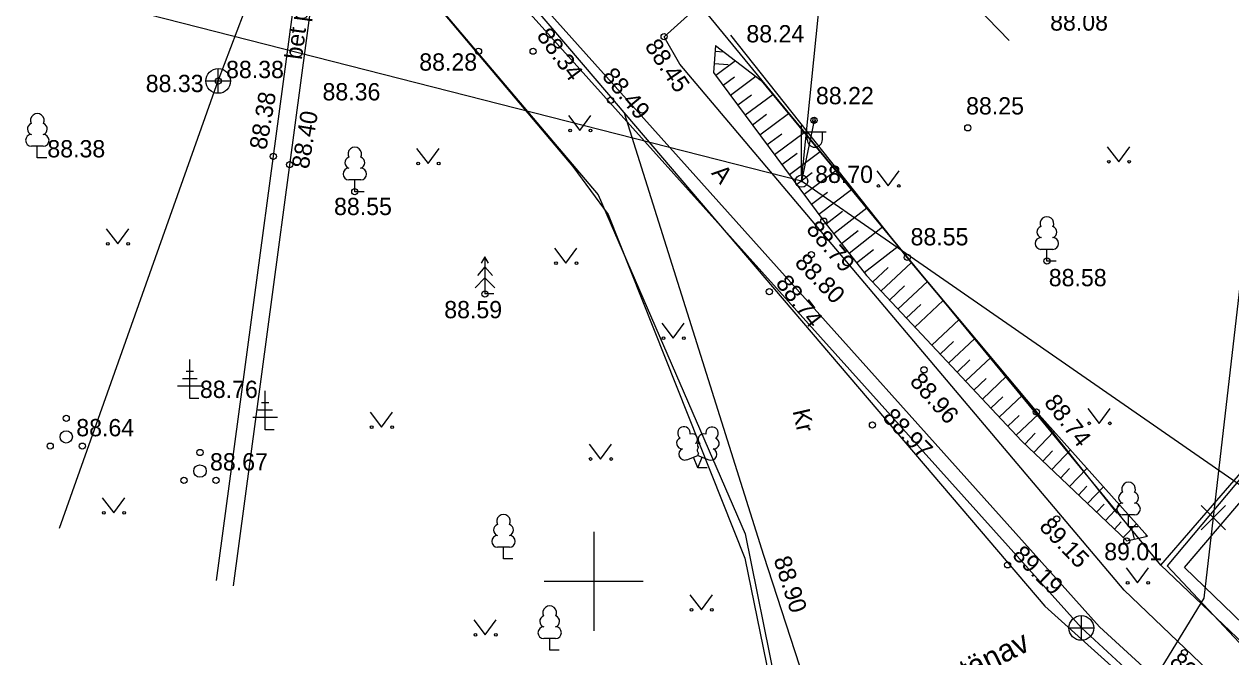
# Model space of a CAD drawing. Extents: x 648748 to 649126, y 6457789 to 6458252.
# Drawn here: x 648976.94 to 649025.8, y 6457996.94 to 6458022.55 of the extents above; entities that cross this region are included whole.
import ezdxf

# ---------------------------------------------------------------- set-up
doc = ezdxf.new("R2010")
doc.units = 0
for name, color, linetype in [('AED', 7, 'Continuous'), ('HALJASTUS', 7, 'Continuous'), ('KKAEV', 7, 'Continuous'), ('KORGUS-EH2000', 7, 'Continuous'), ('KTRASS', 7, 'Continuous'), ('MPOHULIIN', 7, 'Continuous'), ('PIIR', 7, 'Continuous'), ('POST', 7, 'Continuous'), ('PUU', 7, 'Continuous'), ('RELJEEF', 7, 'Continuous'), ('TEE', 7, 'Continuous'), ('VORK', 7, 'Continuous'), ('VTRASS', 7, 'Continuous')]:
    doc.layers.add(name, color=color, linetype=linetype)

msp = doc.modelspace()

# ---------------------------------------------------------------- linework, layer by layer
at = {"layer": 'AED'}
for points in [[(648989.465, 6458028.426), (648992.661, 6458024.491), (648999.161, 6458016.792), (649000.589, 6458014.851), (649006.117, 6458000.931), (649011.441, 6457974.934)], [(649031.864, 6458010.925), (649023.216, 6458000.624), (649028.027, 6457995.514), (649035.951, 6457988.021), (649039.394, 6457984.81)]]:
    msp.add_lwpolyline(points, dxfattribs=at)
at = {"layer": 'HALJASTUS'}
for p, q in [((648998.98, 6458018.853), (648999.444, 6458018.246)), ((648999.444, 6458018.246), (648999.889, 6458018.853)), ((648992.832, 6458017.52), (648993.296, 6458016.914)), ((648993.296, 6458016.914), (648993.741, 6458017.52)), ((649020.793, 6458017.59), (649021.257, 6458016.984)), ((649021.257, 6458016.984), (649021.702, 6458017.59)), ((649011.465, 6458016.608), (649011.928, 6458016.002)), ((649011.928, 6458016.002), (649012.374, 6458016.608)), ((648980.265, 6458014.27), (648980.729, 6458013.664)), ((648980.729, 6458013.664), (648981.174, 6458014.27)), ((648998.411, 6458013.482), (648998.875, 6458012.876)), ((648998.875, 6458012.876), (648999.32, 6458013.482)), ((649002.761, 6458010.446), (649003.224, 6458009.84)), ((649003.224, 6458009.84), (649003.67, 6458010.446)), ((648990.948, 6458006.845), (648991.412, 6458006.239)), ((648991.412, 6458006.239), (648991.857, 6458006.845)), ((649020.005, 6458007), (649020.468, 6458006.394)), ((649020.468, 6458006.394), (649020.914, 6458007)), ((648999.814, 6458005.557), (649000.278, 6458004.95)), ((649000.278, 6458004.95), (649000.723, 6458005.557)), ((648980.102, 6458003.378), (648980.566, 6458002.771)), ((648980.566, 6458002.771), (648981.011, 6458003.378)), ((649021.558, 6458000.549), (649022.021, 6457999.942)), ((649022.021, 6457999.942), (649022.467, 6458000.549)), ((649003.898, 6457999.458), (649004.361, 6457998.851)), ((649004.361, 6457998.851), (649004.807, 6457999.458)), ((648995.148, 6457998.441), (648995.611, 6457997.834)), ((648995.611, 6457997.834), (648996.057, 6457998.441))]:
    msp.add_line(p, q, dxfattribs=at)
msp.add_lwpolyline([(649021.2, 6458002.761), (649017.924, 6458006.857), (649012.699, 6458013.112), (649005.551, 6458022.099)], dxfattribs=at)
for centre in [(648999.043, 6458018.246), (648999.872, 6458018.246), (649020.856, 6458016.984), (649021.685, 6458016.984), (648992.895, 6458016.914), (648993.724, 6458016.914), (649011.527, 6458016.002), (649012.356, 6458016.002), (648980.328, 6458013.664), (648981.157, 6458013.664), (648998.474, 6458012.876), (648999.303, 6458012.876), (649002.823, 6458009.84), (649003.652, 6458009.84), (648991.011, 6458006.239), (648991.84, 6458006.239), (649020.067, 6458006.394), (649020.896, 6458006.394), (648999.877, 6458004.95), (649000.706, 6458004.95), (648980.165, 6458002.771), (648980.994, 6458002.771), (649021.62, 6457999.942), (649022.449, 6457999.942), (649003.96, 6457998.851), (649004.789, 6457998.851), (648995.21, 6457997.834), (648996.039, 6457997.834)]:
    msp.add_circle(centre, 0.055, dxfattribs=at)
at = {"layer": 'KKAEV'}
for p, q in [((648984.798, 6458019.752), (648984.798, 6458020.752)), ((648984.298, 6458020.252), (648985.298, 6458020.252)), ((649019.745, 6457997.612), (649019.745, 6457998.612)), ((649019.245, 6457998.112), (649020.245, 6457998.112))]:
    msp.add_line(p, q, dxfattribs=at)
for centre in [(648984.798, 6458020.252), (649019.745, 6457998.112)]:
    msp.add_circle(centre, 0.5, dxfattribs=at)
at = {"layer": 'KORGUS-EH2000'}
for centre in [(649002.852, 6458022.042), (648995.338, 6458021.451), (648997.548, 6458021.455), (648984.798, 6458020.252), (649000.688, 6458019.467), (649008.922, 6458018.658), (649015.148, 6458018.355), (648987.033, 6458017.201), (648987.69, 6458016.868), (648990.328, 6458015.771), (649009.318, 6458014.58), (649008.812, 6458013.221), (649012.699, 6458013.112), (649018.35, 6458012.962), (648995.598, 6458011.631), (649007.11, 6458011.725), (649013.377, 6458008.56), (649017.924, 6458006.857), (649011.287, 6458006.329), (649018.746, 6458002.527), (649021.584, 6458001.634), (649016.758, 6458000.666), (649023.92, 6457997.114)]:
    msp.add_circle(centre, 0.125, dxfattribs=at)
at = {"layer": 'KTRASS'}
for p, q in [((648984.798, 6458020.252), (648989.278, 6458032.064)), ((648989.278, 6458032.064), (649019.745, 6457998.112)), ((648978.376, 6458002.15), (648984.798, 6458020.252)), ((649019.745, 6457998.112), (649044.701, 6457975.239))]:
    msp.add_line(p, q, dxfattribs=at)
at = {"layer": 'MPOHULIIN'}
for p, q in [((649008.42, 6458016.198), (649009.948, 6458031.29)), ((649008.42, 6458016.198), (648966.776, 6458026.817)), ((649045.712, 6457990.322), (649008.42, 6458016.198))]:
    msp.add_line(p, q, dxfattribs=at)
at = {"layer": 'PIIR'}
for p, q in [((649022.96, 6458000.66), (648986.62, 6458044.87)), ((648977.45, 6458042.46), (649000.18, 6458015.64)), ((649022.96, 6458000.66), (649038.421, 6458018.473)), ((649000.18, 6458015.64), (649006.14, 6458001.92)), ((649006.14, 6458001.92), (649011.14, 6457977.12)), ((649065.03, 6457960.54), (649022.96, 6458000.66))]:
    msp.add_line(p, q, dxfattribs=at)
at = {"layer": 'POST'}
for p, q in [((649008.922, 6458018.658), (649008.42, 6458016.198)), ((649008.42, 6458016.448), (649008.42, 6458018.448)), ((649008.42, 6458018.198), (649009.42, 6458018.198)), ((649008.646, 6458017.877), (649008.646, 6458018.198)), ((649009.259, 6458017.877), (649009.259, 6458018.198))]:
    msp.add_line(p, q, dxfattribs=at)
for radius in [0.25, 0.0234]:
    msp.add_circle((649008.42, 6458016.198), radius, dxfattribs=at)
for centre, radius, start, end in [((649008.922, 6458018.658), 0.0625, 0, 180), ((649008.922, 6458018.658), 0.0625, 180, 0), ((649008.953, 6458017.877), 0.306, 180, 0)]:
    msp.add_arc(centre, radius, start, end, dxfattribs=at)
at = {"layer": 'PUU'}
for p, q in [((648977.714, 6458017.61), (648977.234, 6458017.61)), ((648977.474, 6458017.135), (648977.474, 6458017.61)), ((648977.854, 6458017.135), (648977.474, 6458017.135)), ((648990.568, 6458016.246), (648990.088, 6458016.246)), ((648990.328, 6458015.771), (648990.328, 6458016.246)), ((648990.708, 6458015.771), (648990.328, 6458015.771)), ((648995.598, 6458013.131), (648995.448, 6458012.881)), ((648995.748, 6458012.881), (648995.598, 6458013.131)), ((648995.598, 6458013.131), (648995.598, 6458011.631)), ((649018.59, 6458013.437), (649018.11, 6458013.437)), ((649018.35, 6458012.962), (649018.35, 6458013.437)), ((648995.598, 6458012.731), (648995.298, 6458012.381)), ((648995.898, 6458012.381), (648995.598, 6458012.731)), ((649018.73, 6458012.962), (649018.35, 6458012.962)), ((648995.598, 6458012.281), (648995.198, 6458011.881)), ((648995.998, 6458011.881), (648995.598, 6458012.281)), ((648995.958, 6458011.631), (648995.598, 6458011.631)), ((648983.651, 6458007.398), (648983.651, 6458008.973)), ((648983.951, 6458008.198), (648983.351, 6458008.198)), ((648983.801, 6458008.498), (648983.501, 6458008.498)), ((648984.151, 6458007.898), (648983.151, 6458007.898)), ((648986.701, 6458006.13), (648986.701, 6458007.705)), ((648984.011, 6458007.398), (648983.651, 6458007.398)), ((648986.851, 6458007.23), (648986.551, 6458007.23)), ((648987.001, 6458006.93), (648986.401, 6458006.93)), ((648987.201, 6458006.63), (648986.201, 6458006.63)), ((648987.061, 6458006.13), (648986.701, 6458006.13)), ((649003.772, 6458004.922), (649004.217, 6458005.097)), ((649004.212, 6458004.587), (649004.037, 6458005.027)), ((649004.212, 6458004.587), (649004.392, 6458005.027)), ((649004.217, 6458005.097), (649004.657, 6458004.917)), ((649004.592, 6458004.587), (649004.212, 6458004.587)), ((649021.898, 6458002.687), (649021.418, 6458002.687)), ((649021.658, 6458002.212), (649021.658, 6458002.687)), ((649022.038, 6458002.212), (649021.658, 6458002.212)), ((648996.589, 6458001.38), (648996.109, 6458001.38)), ((648996.349, 6458000.905), (648996.349, 6458001.38)), ((648996.729, 6458000.905), (648996.349, 6458000.905)), ((648998.459, 6457997.682), (648997.979, 6457997.682)), ((648998.219, 6457997.207), (648998.219, 6457997.682)), ((648998.599, 6457997.207), (648998.219, 6457997.207))]:
    msp.add_line(p, q, dxfattribs=at)
for points in [[(649039.41, 6457985.592), (649023.916, 6458000.565), (649032.315, 6458010.397)], [(649004.217, 6458005.592), (649004.197, 6458005.517), (649004.197, 6458005.497), (649004.207, 6458005.467), (649004.227, 6458005.432), (649004.232, 6458005.412), (649004.217, 6458005.377), (649004.192, 6458005.327), (649004.187, 6458005.302), (649004.192, 6458005.287), (649004.202, 6458005.257), (649004.237, 6458005.197), (649004.242, 6458005.177), (649004.237, 6458005.157), (649004.222, 6458005.122), (649004.217, 6458005.097)]]:
    msp.add_lwpolyline(points, dxfattribs=at)
for centre, radius in [((648978.645, 6458006.597), 0.125), ((648978.645, 6458005.847), 0.25), ((648977.995, 6458005.472), 0.125), ((648979.295, 6458005.472), 0.125), ((648984.06, 6458005.214), 0.125), ((648984.06, 6458004.464), 0.25), ((648983.41, 6458004.089), 0.125), ((648984.71, 6458004.089), 0.125)]:
    msp.add_circle(centre, radius, dxfattribs=at)
for centre, radius, start, end in [((648977.474, 6458018.655), 0.277, 332.58, 207.42), ((648977.304, 6458018.308), 0.233, 109.022, 253.142), ((648977.644, 6458018.308), 0.233, 286.851, 70.986), ((648977.236, 6458017.848), 0.238, 90.002, 269.395), ((648977.711, 6458017.848), 0.238, 270.605, 89.998), ((648990.328, 6458017.291), 0.277, 332.58, 207.42), ((648990.158, 6458016.943), 0.233, 109.022, 253.142), ((648990.498, 6458016.943), 0.233, 286.851, 70.986), ((648990.091, 6458016.483), 0.238, 90.002, 269.395), ((648990.566, 6458016.483), 0.238, 270.605, 89.998), ((649018.35, 6458014.482), 0.277, 332.58, 207.42), ((649018.18, 6458014.135), 0.233, 109.022, 253.142), ((649018.52, 6458014.135), 0.233, 286.851, 70.986), ((649018.112, 6458013.675), 0.238, 90.002, 269.395), ((649018.587, 6458013.675), 0.238, 270.605, 89.998), ((649003.655, 6458006.001), 0.256, 111.503, 232.517), ((649003.655, 6458006.001), 0.256, 350.486, 111.5), ((649004.791, 6458005.992), 0.256, 67.617, 188.631), ((649004.791, 6458005.992), 0.256, 306.6, 67.614), ((649003.581, 6458005.589), 0.224, 111.43, 274.499), ((649003.989, 6458005.75), 0.224, 308.504, 111.572), ((649004.452, 6458005.746), 0.225, 67.702, 230.513), ((649004.858, 6458005.58), 0.224, 264.618, 67.687), ((649003.685, 6458005.145), 0.237, 111.501, 291.5), ((649004.216, 6458005.354), 0.237, 66.766, 111.501), ((649004.747, 6458005.137), 0.238, 247.617, 67.616), ((649021.658, 6458003.732), 0.277, 332.58, 207.42), ((649021.488, 6458003.384), 0.233, 109.022, 253.142), ((649021.828, 6458003.384), 0.233, 286.851, 70.986), ((649021.421, 6458002.924), 0.238, 90.002, 269.395), ((649021.896, 6458002.924), 0.238, 270.605, 89.998), ((648996.349, 6458002.425), 0.277, 332.58, 207.42), ((648996.112, 6458001.617), 0.238, 90.002, 269.395), ((648996.179, 6458002.077), 0.233, 109.022, 253.142), ((648996.519, 6458002.077), 0.233, 286.851, 70.986), ((648996.587, 6458001.617), 0.238, 270.605, 89.998), ((648998.219, 6457998.727), 0.277, 332.58, 207.42), ((648998.049, 6457998.379), 0.233, 109.022, 253.142), ((648998.389, 6457998.379), 0.233, 286.851, 70.986), ((648997.982, 6457997.919), 0.238, 90.002, 269.395), ((648998.457, 6457997.919), 0.238, 270.605, 89.998)]:
    msp.add_arc(centre, radius, start, end, dxfattribs=at)
at = {"layer": 'RELJEEF'}
for p, q in [((649005.286, 6458021.416), (649004.911, 6458021.441)), ((649005.439, 6458020.905), (649004.877, 6458020.943)), ((649005.741, 6458021.066), (649004.941, 6458020.472)), ((649005.696, 6458020.41), (649005.24, 6458020.071)), ((649006.564, 6458020.432), (649005.538, 6458019.67)), ((649006.384, 6458019.676), (649005.836, 6458019.268)), ((649007.252, 6458019.697), (649006.134, 6458018.867)), ((649007.002, 6458018.889), (649006.432, 6458018.466)), ((649007.89, 6458018.926), (649006.73, 6458018.064)), ((649007.619, 6458018.101), (649007.028, 6458017.663)), ((649008.529, 6458018.154), (649007.327, 6458017.261)), ((649008.236, 6458017.314), (649007.625, 6458016.86)), ((649009.167, 6458017.383), (649007.923, 6458016.459)), ((649008.853, 6458016.527), (649008.221, 6458016.057)), ((649009.805, 6458016.611), (649008.519, 6458015.656)), ((649009.471, 6458015.74), (649008.817, 6458015.254)), ((649010.443, 6458015.839), (649009.115, 6458014.853)), ((649011.055, 6458015.1), (649009.725, 6458014.06)), ((649010.076, 6458014.97), (649009.417, 6458014.454)), ((649010.703, 6458014.19), (649010.032, 6458013.666)), ((649011.692, 6458014.329), (649010.34, 6458013.272)), ((649012.33, 6458013.558), (649010.956, 6458012.484)), ((649011.33, 6458013.411), (649010.648, 6458012.878)), ((649011.918, 6458012.703), (649011.288, 6458012.111)), ((649012.868, 6458012.909), (649011.631, 6458011.747)), ((649013.51, 6458012.14), (649012.316, 6458011.018)), ((649012.581, 6458011.954), (649011.973, 6458011.382)), ((649013.245, 6458011.205), (649012.658, 6458010.654)), ((649014.152, 6458011.372), (649013, 6458010.289)), ((649014.795, 6458010.603), (649013.685, 6458009.56)), ((649014.572, 6458009.707), (649014.027, 6458009.196)), ((649015.437, 6458009.834), (649014.37, 6458008.832)), ((649015.235, 6458008.958), (649014.712, 6458008.467)), ((649016.079, 6458009.065), (649015.054, 6458008.103)), ((649015.898, 6458008.21), (649015.397, 6458007.738)), ((649016.721, 6458008.297), (649015.739, 6458007.374)), ((649016.562, 6458007.461), (649016.081, 6458007.009)), ((649017.363, 6458007.528), (649016.424, 6458006.645)), ((649018.009, 6458006.762), (649017.108, 6458005.916)), ((649017.225, 6458006.712), (649016.766, 6458006.281)), ((649017.877, 6458005.999), (649017.457, 6458005.558)), ((649018.631, 6458006.067), (649017.819, 6458005.214)), ((649018.574, 6458005.281), (649018.182, 6458004.869)), ((649019.3, 6458005.32), (649018.544, 6458004.525)), ((649019.271, 6458004.563), (649018.907, 6458004.18)), ((649019.969, 6458004.572), (649019.269, 6458003.836)), ((649019.968, 6458003.845), (649019.631, 6458003.491)), ((649020.639, 6458003.825), (649019.994, 6458003.147)), ((649020.665, 6458003.127), (649020.356, 6458002.802)), ((649021.308, 6458003.077), (649020.718, 6458002.458)), ((649021.362, 6458002.408), (649021.081, 6458002.113)), ((649021.977, 6458002.33), (649021.443, 6458001.768)), ((649021.763, 6458002.202), (649021.881, 6458001.705)), ((649022.344, 6458001.92), (649022.368, 6458001.82))]:
    msp.add_line(p, q, dxfattribs=at)
for points in [[(649004.928, 6458021.691), (649004.854, 6458020.591), (649009.318, 6458014.58), (649011.044, 6458012.372), (649017.341, 6458005.668), (649021.584, 6458001.634), (649022.422, 6458001.833)], [(649004.928, 6458021.691), (649006.784, 6458020.264), (649012.699, 6458013.112), (649017.924, 6458006.857), (649022.422, 6458001.833)]]:
    msp.add_lwpolyline(points, dxfattribs=at)
at = {"layer": 'TEE'}
for points in [[(648949.689, 6457988.093), (648949.022, 6457989.19), (648951.214, 6457999.425), (648953.382, 6458008.934), (648954.806, 6458015.908), (648958.354, 6458027.992), (648959.727, 6458034.967), (648961.147, 6458039.663), (648962.725, 6458047.115), (648963.962, 6458052.11), (648965.802, 6458054.388), (648967.969, 6458055.624), (648969.67, 6458055.74), (648971.091, 6458054.761), (648978.388, 6458045.705), (649000.128, 6458020.255), (649018.273, 6457999), (649024.176, 6457993.684), (649043.03, 6457975.251)], [(648984.734, 6458000.036), (648988.678, 6458029.486), (648988.793, 6458030.326), (648989.47, 6458030.22), (648989.281, 6458028.76), (648985.407, 6457999.812)], [(649073.892, 6457980.444), (649075.277, 6457978.898), (649074.998, 6457977.546), (649073.91, 6457975.39), (649075.219, 6457973.916), (649077.682, 6457970.841), (649078.634, 6457968.92), (649078.21, 6457966.199), (649076.118, 6457962.885), (649072.987, 6457959.848), (649068.76, 6457959.373), (649065.353, 6457959.385), (649062.208, 6457961.227), (649055.218, 6457967.101), (649039.374, 6457982.53), (649021.477, 6457999.638), (649003.487, 6458020.927), (649002.852, 6458022.042), (649010.237, 6458028.696), (649016.817, 6458021.893)], [(649012.944, 6457975.971), (649009.791, 6457992.126), (649006.891, 6458001.047), (649001.249, 6458018.943)]]:
    msp.add_lwpolyline(points, dxfattribs=at)
at = {"layer": 'VORK'}
for p, q in [((649000, 6458002), (649000, 6457998)), ((648998, 6458000), (649002, 6458000))]:
    msp.add_line(p, q, dxfattribs=at)
at = {"layer": 'VTRASS'}
for p, q in [((649024.591, 6458003.073), (649025.581, 6458002.083)), ((649024.591, 6458002.083), (649025.581, 6458003.073))]:
    msp.add_line(p, q, dxfattribs=at)
for points in [[(648962.245, 6458064.485), (648962.49, 6458064.476), (648963.533, 6458062.388), (648984.937, 6458037.806), (648985.682, 6458036.975), (649020.474, 6457998.164), (649045.944, 6457974.832), (649068.737, 6457953.518), (649069.454, 6457952.848), (649087.021, 6457962.34), (649109.829, 6457974.665)], [(649026.951, 6458018.739), (649024.71, 6457999.32), (649021.448, 6457994.005), (649059.981, 6457955.664), (649063.472, 6457950.371), (649064.082, 6457948.494), (649063.446, 6457947.594)]]:
    msp.add_lwpolyline(points, dxfattribs=at)

# ---------------------------------------------------------------- texts
at = {"layer": 'KORGUS-EH2000'}
for s, p in [('88.08', (649018.481, 6458022.289)), ('88.24', (649006.183, 6458021.813)), ('88.28', (648992.938, 6458020.669)), ('88.38', (648985.116, 6458020.367)), ('88.33', (648981.864, 6458019.801)), ('88.36', (648989.021, 6458019.465)), ('88.22', (649009, 6458019.308)), ('88.25', (649015.079, 6458018.895)), ('88.38', (648977.881, 6458017.158)), ('88.70', (649008.968, 6458016.124)), ('88.55', (648989.488, 6458014.823)), ('88.55', (649012.831, 6458013.597)), ('88.58', (649018.427, 6458011.942)), ('88.59', (648993.95, 6458010.647)), ('88.76', (648984.058, 6458007.421)), ('88.64', (648979.052, 6458005.87)), ('88.67', (648984.467, 6458004.487)), ('89.01', (649020.671, 6458000.852))]:
    msp.add_text(s, height=0.7, dxfattribs=at).set_placement(p)
for s, rotation, p in [('88.34', 306.5493, (648997.661, 6458022.07)), ('88.45', 304.0447, (649002.044, 6458021.657)), ('88.49', 309.6743, (649000.302, 6458020.431)), ('88.38', 80.1701, (648986.745, 6458017.438)), ('88.40', 80.5727, (648988.458, 6458016.663)), ('88.79', 310.7728, (649008.572, 6458014.223)), ('88.80', 314.3963, (649008.1, 6458012.855)), ('88.74', 307.7475, (649007.337, 6458012.06)), ('88.96', 311.6676, (649012.763, 6458008.061)), ('88.74', 307.6476, (649018.206, 6458007.232)), ('88.97', 314.0089, (649011.657, 6458006.598)), ('89.15', 313.7111, (649018.003, 6458002.174)), ('89.19', 316.0321, (649016.905, 6458001.015)), ('88.90', 287.6782, (649007.278, 6458000.894)), ('89.40', 316.5794, (649023.27, 6457996.686))]:
    msp.add_text(s, height=0.7, rotation=rotation, dxfattribs=at).set_placement(p)
at = {"layer": 'PIIR'}
msp.add_text('Mäe-Jüri tänav', height=0.9, rotation=26.4138, dxfattribs=at).set_placement((649010.601, 6457993.695))
at = {"layer": 'TEE'}
for s, rotation, p in [('bet plaadid', 82.3776, (648988.182, 6458021.089)), ('A', 309.6743, (649004.738, 6458016.509)), ('Kr', 282.9376, (649008.048, 6458006.895))]:
    msp.add_text(s, height=0.7, rotation=rotation, dxfattribs=at).set_placement(p)

doc.saveas('drawing.dxf')
